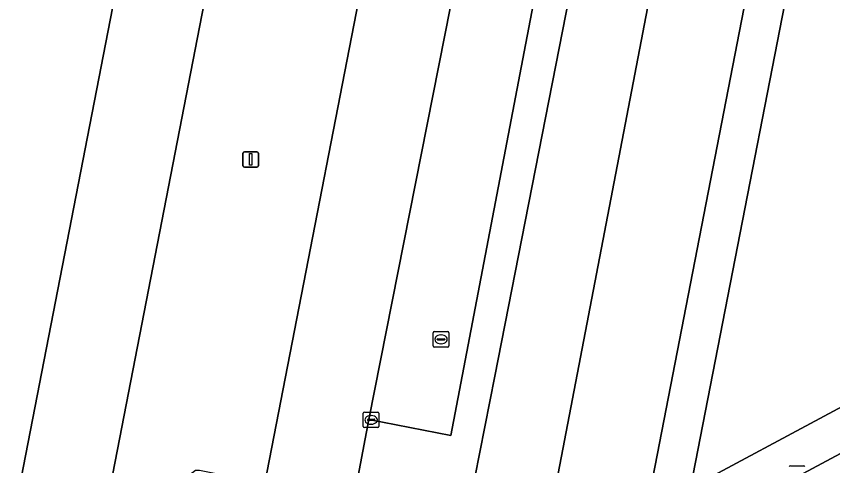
# Model space of a CAD drawing. Extents: x 158793 to 159888, y 384317 to 385256.
# Drawn here: x 159544.8 to 159597.2, y 384399.2 to 384428 of the extents above; entities that cross this region are included whole.
import ezdxf

# ---------------------------------------------------------------- set-up
doc = ezdxf.new("R2010")
doc.units = 0
for name, color, linetype in [('IMGEO_Groenvoorziening', 7, 'Continuous'), ('IMGEO_Hek', 7, 'Continuous'), ('IMGEO_Kolk', 7, 'Continuous'), ('IMGEO_Lichtmast', 7, 'Continuous'), ('IMGEO_Parkeervlak_halfverhard', 7, 'Continuous'), ('IMGEO_Parkeervlak_open', 7, 'Continuous'), ('IMGEO_Rijbaan_lokaal_gesloten', 7, 'Continuous'), ('IMGEO_Rijbaan_lokaal_open', 7, 'Continuous'), ('IMGEO_Rioolput', 7, 'Continuous'), ('IMGEO_Voetpad_open', 7, 'Continuous')]:
    doc.layers.add(name, color=color, linetype=linetype)

msp = doc.modelspace()

# ---------------------------------------------------------------- linework, layer by layer
at = {"layer": 'IMGEO_Groenvoorziening'}
for points in [[(159575.48, 384404.936), (159579.828, 384427.093), (159580.753, 384431.804), (159582.451, 384440.458), (159575.246, 384441.889), (159573.386, 384432.471), (159578.452, 384431.471), (159577.365, 384425.756), (159572.663, 384401.12), (159567.401, 384402.159), (159566.624, 384398.093)], [(159571.428, 384388.866), (159572.431, 384389.403), (159573.564, 384395.175), (159575.48, 384404.936)]]:
    msp.add_lwpolyline(points, dxfattribs=at)
at = {"layer": 'IMGEO_Hek'}
msp.add_lwpolyline([(159579.828, 384427.093), (159575.48, 384404.936)], dxfattribs=at)
at = {"layer": 'IMGEO_Kolk'}
for p, q in [((159567.042, 384401.705), (159567.042, 384402.557)), ((159567.117, 384402.631), (159567.969, 384402.631)), ((159567.53, 384402.411), (159567.555, 384402.411)), ((159568.043, 384402.557), (159568.043, 384401.705)), ((159567.301, 384402.125), (159567.301, 384402.137)), ((159567.739, 384402.088), (159567.341, 384402.088)), ((159567.344, 384402.174), (159567.742, 384402.174)), ((159567.553, 384401.851), (159567.528, 384401.851)), ((159567.785, 384402.137), (159567.785, 384402.125)), ((159567.969, 384401.631), (159567.117, 384401.631)), ((159594.466, 384399.19), (159595.318, 384399.19))]:
    msp.add_line(p, q, dxfattribs=at)
for points in [[(159567.042, 384401.705), (159567.042, 384402.557)], [(159567.117, 384402.631), (159567.969, 384402.631)], [(159568.043, 384402.557), (159568.043, 384401.705)], [(159567.969, 384401.631), (159567.117, 384401.631)], [(159594.466, 384399.19), (159595.318, 384399.19)]]:
    msp.add_lwpolyline(points, dxfattribs=at)
for centre, radius, start, end in [((159567.119, 384402.555), 0.0765, 91.552, 178.448), ((159567.119, 384402.555), 0.0765, 91.552, 178.448), ((159567.967, 384402.555), 0.0765, 1.552, 88.448), ((159567.967, 384402.555), 0.0765, 1.552, 88.448), ((159567.341, 384402.134), 0.0403, 85.8775, 175.7526), ((159567.338, 384402.124), 0.0366, 178.938, 274.7102), ((159567.742, 384402.131), 0.043, 264.8664, 352.4533), ((159567.746, 384402.136), 0.0386, 1.7309, 96.639), ((159567.119, 384401.707), 0.0765, 181.552, 268.448), ((159567.119, 384401.707), 0.0765, 181.552, 268.448), ((159567.967, 384401.707), 0.0765, 271.552, 358.448), ((159567.967, 384401.707), 0.0765, 271.552, 358.448), ((159594.468, 384399.114), 0.0765, 91.552, 178.448), ((159594.468, 384399.114), 0.0765, 91.552, 178.448), ((159595.316, 384399.114), 0.0765, 1.552, 88.448), ((159595.316, 384399.114), 0.0765, 1.552, 88.448)]:
    msp.add_arc(centre, radius, start, end, dxfattribs=at)
for centre, major_axis, ratio, start_param, end_param in [((159567.529, 384402.131), (-0.387, 0.002), 0.722429, 4.712389, 7.853982), ((159567.554, 384402.131), (-0.39, 0.002), 0.717154, 1.570796, 4.712389)]:
    msp.add_ellipse(centre, major_axis=major_axis, ratio=ratio, start_param=start_param, end_param=end_param, dxfattribs=at)
at = {"layer": 'IMGEO_Lichtmast'}
for p, q in [((159559.314, 384418.448), (159559.314, 384419.248)), ((159559.314, 384419.248), (159559.314, 384418.448)), ((159559.414, 384419.348), (159560.204, 384419.348)), ((159560.204, 384419.348), (159559.414, 384419.348)), ((159560.304, 384419.248), (159560.304, 384418.448)), ((159560.304, 384418.448), (159560.304, 384419.248)), ((159560.204, 384418.348), (159559.414, 384418.348)), ((159559.414, 384418.348), (159560.204, 384418.348))]:
    msp.add_line(p, q, dxfattribs=at)
msp.add_lwpolyline([(159559.734, 384419.223), (159559.884, 384419.223), (159559.884, 384418.473), (159559.734, 384418.473), (159559.734, 384419.223)], dxfattribs=at)
for centre, start, end in [((159559.414, 384419.248), 90, 180), ((159559.414, 384419.248), 90, 180), ((159560.204, 384419.248), 0, 90), ((159560.204, 384419.248), 360, 90), ((159559.414, 384418.448), 180, 270), ((159559.414, 384418.448), 180, 270), ((159560.204, 384418.448), 270, 0), ((159560.204, 384418.448), 270, 0)]:
    msp.add_arc(centre, 0.1, start, end, dxfattribs=at)
at = {"layer": 'IMGEO_Parkeervlak_halfverhard'}
msp.add_lwpolyline([(159502.144, 384462.213), (159500.998, 384456.443), (159506.893, 384455.287), (159512.889, 384454.078), (159522.619, 384452.17), (159528.958, 384450.936), (159538.166, 384449.092), (159544.435, 384447.949), (159554.329, 384445.986), (159560.491, 384444.756), (159569.136, 384443.102), (159575.246, 384441.889), (159582.451, 384440.458), (159580.753, 384431.804), (159579.828, 384427.093), (159575.48, 384404.936), (159573.564, 384395.175), (159572.431, 384389.403), (159576.831, 384391.757), (159578.389, 384392.591), (159579.45, 384398.131), (159588.067, 384443.066)], dxfattribs=at)
at = {"layer": 'IMGEO_Parkeervlak_open'}
msp.add_lwpolyline([(159543.147, 384388.577), (159554.329, 384445.986)], dxfattribs=at)
for points in [[(159548.809, 384387.672), (159549.567, 384387.509), (159553.601, 384386.642), (159555.953, 384398.528), (159556.065, 384398.757), (159556.268, 384398.899), (159556.531, 384398.9), (159560.727, 384398.062), (159568.495, 384438.064), (159558.974, 384439.917)], [(159577.365, 384425.756), (159578.452, 384431.471), (159573.386, 384432.471), (159567.401, 384402.159), (159572.663, 384401.12)]]:
    msp.add_lwpolyline(points, close=True, dxfattribs=at)
at = {"layer": 'IMGEO_Rijbaan_lokaal_gesloten'}
msp.add_lwpolyline([(159691, 384443.105), (159706.671, 384451.498), (159703.8, 384456.78), (159699.775, 384454.613), (159693.473, 384451.244), (159688.29, 384448.468), (159683.468, 384445.886), (159667.341, 384437.251), (159663.602, 384435.266), (159656.463, 384431.445), (159640.576, 384422.941), (159639.863, 384422.559), (159627.52, 384415.953), (159609.483, 384406.293), (159608.385, 384405.705), (159578.043, 384389.447), (159576.947, 384388.86), (159572.485, 384386.47), (159563.362, 384381.583), (159561.547, 384380.611), (159552.342, 384375.685), (159550.262, 384374.58), (159553.184, 384369.293)], close=True, dxfattribs=at)
msp.add_lwpolyline([(159596.803, 384442.729), (159588.06, 384397.767), (159606.423, 384407.612)], dxfattribs=at)
at = {"layer": 'IMGEO_Rijbaan_lokaal_open'}
for points in [[(159566.624, 384398.093), (159567.401, 384402.159), (159573.386, 384432.471), (159575.246, 384441.889), (159569.136, 384443.102), (159560.491, 384444.756), (159554.329, 384445.986), (159543.147, 384388.577)], [(159548.738, 384386.473), (159548.928, 384387.147), (159549.052, 384387.369), (159549.272, 384387.505), (159549.567, 384387.509), (159548.809, 384387.672), (159558.974, 384439.917)], [(159558.974, 384439.917), (159568.495, 384438.064), (159560.727, 384398.062), (159560.66, 384397.648), (159560.581, 384397.157)]]:
    msp.add_lwpolyline(points, dxfattribs=at)
at = {"layer": 'IMGEO_Rioolput'}
for p, q in [((159571.533, 384406.875), (159571.533, 384407.727)), ((159571.608, 384407.801), (159572.46, 384407.801)), ((159572.534, 384407.727), (159572.534, 384406.875)), ((159571.792, 384407.295), (159571.792, 384407.307)), ((159572.23, 384407.258), (159571.832, 384407.258)), ((159571.835, 384407.344), (159572.233, 384407.344)), ((159572.021, 384407.581), (159572.046, 384407.581)), ((159572.276, 384407.307), (159572.276, 384407.295)), ((159572.46, 384406.801), (159571.608, 384406.801)), ((159572.044, 384407.021), (159572.019, 384407.021))]:
    msp.add_line(p, q, dxfattribs=at)
for points in [[(159571.533, 384406.875), (159571.533, 384407.727)], [(159571.608, 384407.801), (159572.46, 384407.801)], [(159572.534, 384407.727), (159572.534, 384406.875)], [(159572.46, 384406.801), (159571.608, 384406.801)]]:
    msp.add_lwpolyline(points, dxfattribs=at)
for centre, radius, start, end in [((159571.61, 384407.725), 0.0765, 91.552, 178.448), ((159571.61, 384407.725), 0.0765, 91.552, 178.448), ((159572.458, 384407.725), 0.0765, 1.552, 88.448), ((159572.458, 384407.725), 0.0765, 1.552, 88.448), ((159571.832, 384407.304), 0.0403, 85.8775, 175.7526), ((159571.829, 384407.294), 0.0366, 178.938, 274.7102), ((159572.233, 384407.301), 0.043, 264.8664, 352.4533), ((159572.237, 384407.306), 0.0386, 1.7309, 96.639), ((159571.61, 384406.877), 0.0765, 181.552, 268.448), ((159571.61, 384406.877), 0.0765, 181.552, 268.448), ((159572.458, 384406.877), 0.0765, 271.552, 358.448), ((159572.458, 384406.877), 0.0765, 271.552, 358.448)]:
    msp.add_arc(centre, radius, start, end, dxfattribs=at)
for centre, major_axis, ratio, start_param, end_param in [((159572.02, 384407.301), (-0.387, 0.002), 0.722429, 4.712389, 7.853982), ((159572.045, 384407.301), (-0.39, 0.002), 0.717154, 1.570796, 4.712389)]:
    msp.add_ellipse(centre, major_axis=major_axis, ratio=ratio, start_param=start_param, end_param=end_param, dxfattribs=at)
at = {"layer": 'IMGEO_Voetpad_open'}
for points in [[(159588.067, 384443.066), (159579.45, 384398.131), (159578.389, 384392.591), (159585.196, 384396.234), (159594.329, 384443.189)], [(159594.329, 384443.189), (159585.196, 384396.234), (159588.06, 384397.767), (159596.803, 384442.729)]]:
    msp.add_lwpolyline(points, dxfattribs=at)
msp.add_lwpolyline([(159608.385, 384405.705), (159607.186, 384408.02), (159606.423, 384407.612), (159588.06, 384397.767), (159585.196, 384396.234), (159578.389, 384392.591), (159576.831, 384391.757), (159578.043, 384389.447)], close=True, dxfattribs=at)

doc.saveas('drawing.dxf')
